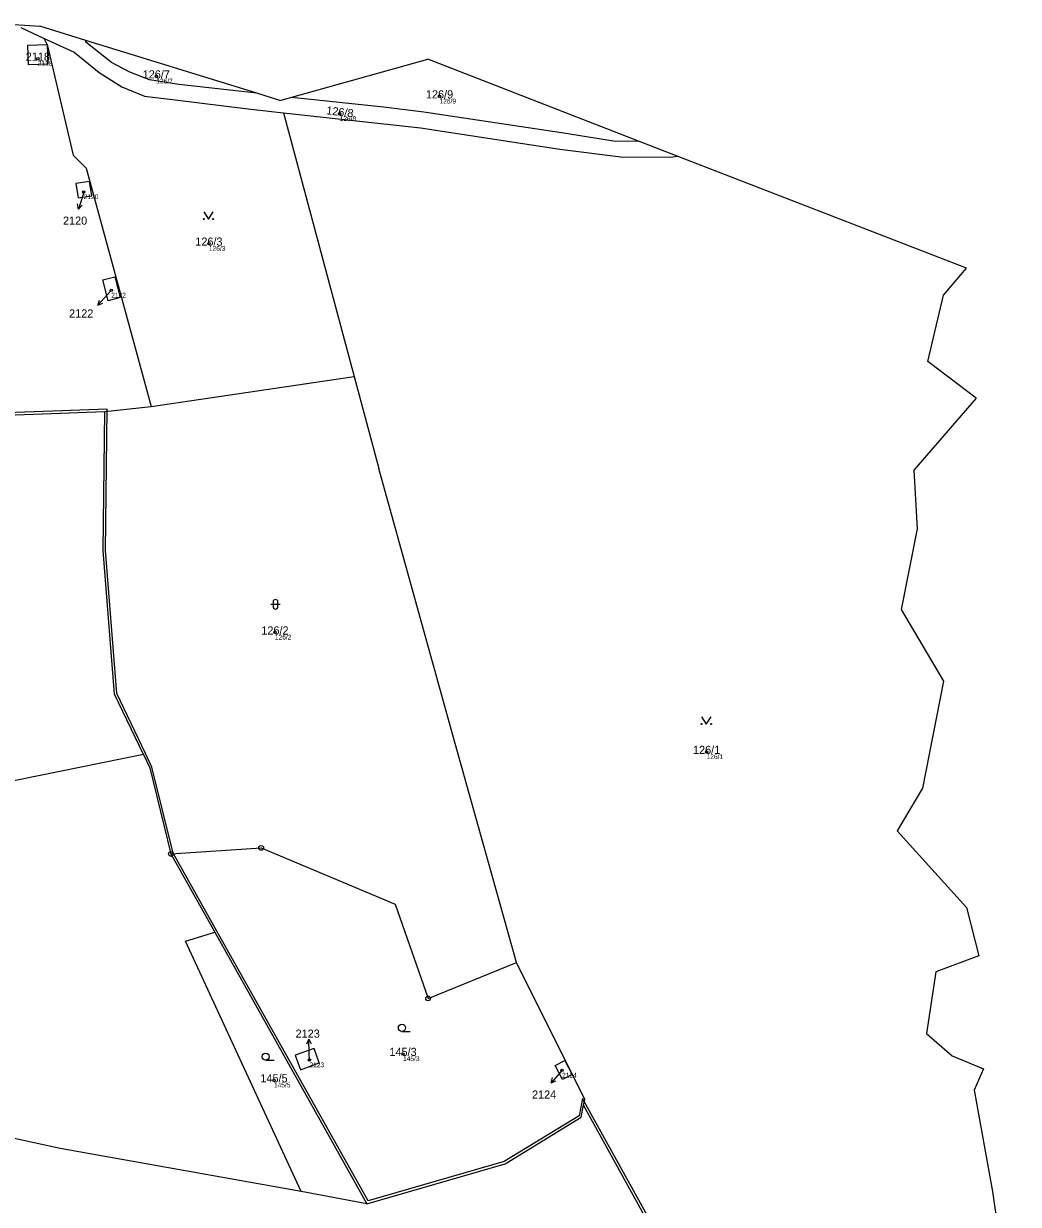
# Model space of a CAD drawing. Extents: x -869390 to -864576, y -1040967 to -1036941.
# Drawn here: x -866504.3 to -866296.2, y -1038971.3 to -1038724.4 of the extents above; entities that cross this region are included whole.
import ezdxf

# ---------------------------------------------------------------- set-up
doc = ezdxf.new("R2010")
doc.units = 0
for name, color, linetype in [('Definiční body', 7, 'Continuous'), ('Hranice parcel', 7, 'Continuous'), ('Parcelní čísla', 7, 'Continuous'), ('Pop  PČ popisy', 7, 'Continuous'), ('Vnitřní kresba', 7, 'Continuous'), ('Značky bodu BP', 7, 'Continuous'), ('Značky kultur', 7, 'Continuous')]:
    doc.layers.add(name, color=color, linetype=linetype)

msp = doc.modelspace()

# ---------------------------------------------------------------- linework, layer by layer
at = {"layer": 'Definiční body'}
for centre in [(-866501.28, -1038731.76), (-866476.51, -1038735.46), (-866417.28, -1038739.64), (-866438.16, -1038743.29), (-866491.68, -1038759.63), (-866465.51, -1038770.44), (-866485.93, -1038780.22), (-866451.7, -1038851.72), (-866361.43, -1038876.7), (-866444.47, -1038941.13), (-866424.91, -1038939.83), (-866391.65, -1038943.29), (-866451.9, -1038945.35)]:
    msp.add_circle(centre, 0.25, dxfattribs=at)
at = {"layer": 'Hranice parcel'}
for p, q in [((-866509.49, -1038724.43), (-866500.85, -1038724.98)), ((-866504.82, -1038725.26), (-866499.97, -1038727.51)), ((-866491.25, -1038727.99), (-866500.85, -1038724.98)), ((-866503.4, -1038728.91), (-866499.3, -1038728.78)), ((-866503.25, -1038733.02), (-866503.4, -1038728.91)), ((-866499.3, -1038728.78), (-866499.97, -1038727.51)), ((-866499.97, -1038727.51), (-866493.68, -1038730.42)), ((-866499.3, -1038728.78), (-866499.17, -1038732.93)), ((-866499.3, -1038728.78), (-866493.88, -1038751.94)), ((-866491.27, -1038728.32), (-866491.25, -1038727.99)), ((-866485.87, -1038732.53), (-866491.27, -1038728.32)), ((-866455.51, -1038738.98), (-866491.25, -1038727.99)), ((-866493.68, -1038730.42), (-866488.48, -1038734.68)), ((-866499.17, -1038732.93), (-866503.25, -1038733.02)), ((-866482.07, -1038734.61), (-866485.87, -1038732.53)), ((-866448.17, -1038739.8), (-866419.75, -1038731.86)), ((-866375.63, -1038748.98), (-866419.75, -1038731.86)), ((-866488.48, -1038734.68), (-866483.69, -1038737.64)), ((-866477.91, -1038736.19), (-866482.07, -1038734.61)), ((-866471.77, -1038737.14), (-866477.91, -1038736.19)), ((-866483.69, -1038737.64), (-866478.98, -1038739.63)), ((-866455.51, -1038738.98), (-866471.77, -1038737.14)), ((-866478.98, -1038739.63), (-866472.56, -1038740.35)), ((-866472.56, -1038740.35), (-866456.74, -1038742.35)), ((-866450.64, -1038740.49), (-866455.51, -1038738.98)), ((-866450.64, -1038740.49), (-866448.17, -1038739.8)), ((-866448.17, -1038739.8), (-866428.97, -1038741.84)), ((-866456.74, -1038742.35), (-866449.93, -1038743.09)), ((-866449.93, -1038743.09), (-866421.28, -1038746.2)), ((-866449.93, -1038743.09), (-866435.14, -1038798.18)), ((-866428.97, -1038741.84), (-866420.53, -1038742.87)), ((-866420.53, -1038742.87), (-866391.76, -1038747.16)), ((-866421.28, -1038746.2), (-866392.1, -1038750.65)), ((-866391.76, -1038747.16), (-866380.87, -1038748.95)), ((-866392.1, -1038750.65), (-866379.37, -1038752.29)), ((-866380.87, -1038748.95), (-866375.63, -1038748.98)), ((-866367.55, -1038752.11), (-866375.63, -1038748.98)), ((-866493.88, -1038751.94), (-866491.18, -1038754.67)), ((-866379.37, -1038752.29), (-866368.88, -1038752.38)), ((-866368.88, -1038752.38), (-866367.55, -1038752.11)), ((-866307.04, -1038775.59), (-866367.55, -1038752.11)), ((-866491.18, -1038754.67), (-866477.56, -1038804.49)), ((-866490.45, -1038757.41), (-866493.31, -1038757.88)), ((-866493.31, -1038757.88), (-866492.84, -1038760.87)), ((-866489.98, -1038760.42), (-866490.45, -1038757.41)), ((-866492.84, -1038760.87), (-866489.98, -1038760.42)), ((-866311.88, -1038781.19), (-866307.04, -1038775.59)), ((-866487.72, -1038778.01), (-866485.16, -1038777.36)), ((-866486.59, -1038782.37), (-866487.72, -1038778.01)), ((-866485.16, -1038777.36), (-866484.04, -1038781.71)), ((-866484.04, -1038781.71), (-866486.59, -1038782.37)), ((-866315.15, -1038795.08), (-866311.88, -1038781.19)), ((-866305.03, -1038802.72), (-866315.15, -1038795.08)), ((-866477.56, -1038804.49), (-866435.14, -1038798.18)), ((-866435.14, -1038798.18), (-866429.97, -1038817.41)), ((-866305.03, -1038802.72), (-866318.12, -1038817.8)), ((-866487.27, -1038805.54), (-866477.56, -1038804.49)), ((-866528.07, -1038806.99), (-866487.27, -1038805.54)), ((-866487.62, -1038834.6), (-866487.27, -1038805.54)), ((-866414.51, -1038873.2), (-866429.97, -1038817.41)), ((-866318.12, -1038817.8), (-866317.41, -1038830.03)), ((-866317.41, -1038830.03), (-866320.72, -1038846.94)), ((-866485.23, -1038864.61), (-866487.62, -1038834.6)), ((-866320.72, -1038846.94), (-866311.88, -1038861.91)), ((-866311.88, -1038861.91), (-866316.27, -1038884.25)), ((-866479.2, -1038877.27), (-866485.23, -1038864.61)), ((-866401.2, -1038920.74), (-866414.51, -1038873.2)), ((-866479.2, -1038877.27), (-866524.11, -1038886.34)), ((-866479.2, -1038877.27), (-866477.88, -1038880.03)), ((-866477.88, -1038880.03), (-866473.44, -1038898.03)), ((-866316.27, -1038884.25), (-866321.55, -1038893.22)), ((-866321.55, -1038893.22), (-866307.06, -1038909.22)), ((-866473.44, -1038898.03), (-866454.57, -1038896.77)), ((-866454.57, -1038896.77), (-866426.58, -1038908.5)), ((-866473.44, -1038898.03), (-866464.27, -1038914.4)), ((-866426.58, -1038908.5), (-866419.66, -1038928.23)), ((-866307.06, -1038909.22), (-866304.52, -1038919.32)), ((-866470.41, -1038916.26), (-866464.27, -1038914.4)), ((-866446.18, -1038968.63), (-866470.41, -1038916.26)), ((-866464.27, -1038914.4), (-866432.47, -1038971.17)), ((-866419.66, -1038928.23), (-866401.2, -1038920.74)), ((-866386.92, -1038949.38), (-866401.2, -1038920.74)), ((-866304.52, -1038919.32), (-866313.51, -1038922.67)), ((-866313.51, -1038922.67), (-866315.47, -1038935.58)), ((-866315.47, -1038935.58), (-866310.05, -1038940.25)), ((-866443.47, -1038938.71), (-866447.45, -1038940.11)), ((-866442.43, -1038941.7), (-866443.47, -1038938.71)), ((-866447.45, -1038940.11), (-866446.38, -1038943.13)), ((-866393.12, -1038942.26), (-866391.1, -1038941.19)), ((-866391.1, -1038941.19), (-866389.56, -1038944.14)), ((-866310.05, -1038940.25), (-866303.52, -1038942.97)), ((-866446.38, -1038943.13), (-866442.43, -1038941.7)), ((-866391.55, -1038945.19), (-866393.12, -1038942.26)), ((-866303.52, -1038942.97), (-866305.46, -1038947.41)), ((-866496.6, -1038959.61), (-866569.94, -1038943.75)), ((-866389.56, -1038944.14), (-866391.55, -1038945.19)), ((-866305.46, -1038947.41), (-866301.62, -1038968.63)), ((-866387.64, -1038953.08), (-866387.15, -1038950.57)), ((-866387.15, -1038950.57), (-866386.92, -1038949.38)), ((-866368.53, -1038984.22), (-866387.15, -1038950.57)), ((-866403.54, -1038962.81), (-866387.64, -1038953.08)), ((-866446.18, -1038968.63), (-866496.6, -1038959.61)), ((-866432.47, -1038971.17), (-866403.54, -1038962.81)), ((-866432.47, -1038971.17), (-866446.18, -1038968.63)), ((-866301.62, -1038968.63), (-866296.22, -1039006.7))]:
    msp.add_line(p, q, dxfattribs=at)
at = {"layer": 'Pop  PČ popisy'}
for p, q in [((-866491.89, -1038760.34), (-866492.77, -1038763.21)), ((-866491.68, -1038759.63), (-866491.89, -1038760.34)), ((-866492.77, -1038763.21), (-866492.95, -1038762.11)), ((-866492.77, -1038763.21), (-866492, -1038762.4)), ((-866485.93, -1038780.22), (-866486.7, -1038781.08)), ((-866486.7, -1038781.08), (-866488.71, -1038783.31)), ((-866488.71, -1038783.31), (-866488.41, -1038782.23)), ((-866488.71, -1038783.31), (-866487.67, -1038782.9)), ((-866444.62, -1038936.75), (-866445.09, -1038937.77)), ((-866444.52, -1038939.75), (-866444.62, -1038936.75)), ((-866444.62, -1038936.75), (-866444.09, -1038937.73)), ((-866444.47, -1038941.13), (-866444.52, -1038939.75)), ((-866391.95, -1038943.63), (-866393.96, -1038945.86)), ((-866391.65, -1038943.29), (-866391.95, -1038943.63)), ((-866393.96, -1038945.86), (-866393.66, -1038944.78)), ((-866393.96, -1038945.86), (-866392.92, -1038945.45))]:
    msp.add_line(p, q, dxfattribs=at)
at = {"layer": 'Vnitřní kresba'}
for p, q in [((-866486.76, -1038805.02), (-866527.66, -1038806.48)), ((-866487.12, -1038834.58), (-866486.76, -1038805.02)), ((-866484.74, -1038864.48), (-866487.12, -1038834.58)), ((-866478.75, -1038877.05), (-866484.74, -1038864.48)), ((-866477.41, -1038879.86), (-866478.75, -1038877.05)), ((-866472.97, -1038897.84), (-866477.41, -1038879.86)), ((-866463.83, -1038914.16), (-866472.97, -1038897.84)), ((-866432.23, -1038970.58), (-866463.83, -1038914.16)), ((-866387.38, -1038949.13), (-866388.09, -1038952.77)), ((-866368.09, -1038983.98), (-866387.38, -1038949.13)), ((-866388.09, -1038952.77), (-866403.74, -1038962.35)), ((-866403.74, -1038962.35), (-866432.23, -1038970.58))]:
    msp.add_line(p, q, dxfattribs=at)
at = {"layer": 'Značky bodu BP'}
for centre, radius in [((-866454.57, -1038896.77), 0.5), ((-866454.57, -1038896.77), 0.0303), ((-866473.44, -1038898.03), 0.5), ((-866473.44, -1038898.03), 0.0303), ((-866419.66, -1038928.23), 0.5), ((-866419.66, -1038928.23), 0.0303)]:
    msp.add_circle(centre, radius, dxfattribs=at)
at = {"layer": 'Značky kultur'}
for p, q in [((-866452.58, -1038845.83), (-866450.58, -1038845.83)), ((-866452.08, -1038845.33), (-866452.08, -1038846.33)), ((-866451.08, -1038846.33), (-866451.08, -1038845.33)), ((-866425.13, -1038935.13), (-866423.38, -1038935.13)), ((-866453.63, -1038941.16), (-866451.88, -1038941.16))]:
    msp.add_line(p, q, dxfattribs=at)
for points in [[(-866466.58, -1038763.8), (-866465.58, -1038765.3), (-866464.58, -1038763.8)], [(-866362.48, -1038869.37), (-866361.48, -1038870.87), (-866360.48, -1038869.37)]]:
    msp.add_lwpolyline(points, dxfattribs=at)
for centre, radius in [((-866466.58, -1038765.3), 0.1), ((-866464.58, -1038765.3), 0.1), ((-866362.48, -1038870.87), 0.1), ((-866360.48, -1038870.87), 0.1), ((-866425.13, -1038934.38), 0.75), ((-866453.63, -1038940.41), 0.75)]:
    msp.add_circle(centre, radius, dxfattribs=at)
for centre, start, end in [((-866451.58, -1038845.33), 0, 180), ((-866451.58, -1038846.33), 180, 359.9879)]:
    msp.add_arc(centre, 0.5, start, end, dxfattribs=at)

# ---------------------------------------------------------------- texts
at = {"layer": 'Definiční body'}
for s, p in [('2118', (-866501.28, -1038733.25)), ('126/7', (-866476.51, -1038736.95)), ('126/9', (-866417.28, -1038741.13)), ('126/8', (-866438.16, -1038744.78)), ('2120', (-866491.68, -1038761.12)), ('126/3', (-866465.51, -1038771.93)), ('2122', (-866485.93, -1038781.71)), ('126/2', (-866451.7, -1038853.21)), ('126/1', (-866361.43, -1038878.19)), ('145/3', (-866424.91, -1038941.32)), ('2123', (-866444.47, -1038942.62)), ('145/5', (-866451.9, -1038946.84)), ('2124', (-866391.65, -1038944.78))]:
    msp.add_text(s, height=1, dxfattribs=at).set_placement(p)
at = {"layer": 'Parcelní čísla'}
for s, p in [('2118', (-866503.8, -1038732.19)), ('126/7', (-866479.35, -1038735.89)), ('126/9', (-866420.12, -1038740.07)), ('2120', (-866496.02, -1038766.47)), ('126/3', (-866468.35, -1038770.86)), ('2122', (-866494.74, -1038785.88)), ('126/2', (-866454.54, -1038852.15)), ('126/1', (-866364.27, -1038877.12)), ('2123', (-866447.38, -1038936.44)), ('145/3', (-866427.75, -1038940.26)), ('145/5', (-866454.74, -1038945.78)), ('2124', (-866397.94, -1038949.18))]:
    msp.add_text(s, height=1.7, dxfattribs=at).set_placement(p)
msp.add_text('126/8', height=1.7, rotation=353, dxfattribs=at).set_placement((-866441.03, -1038743.37))

doc.saveas('drawing.dxf')
